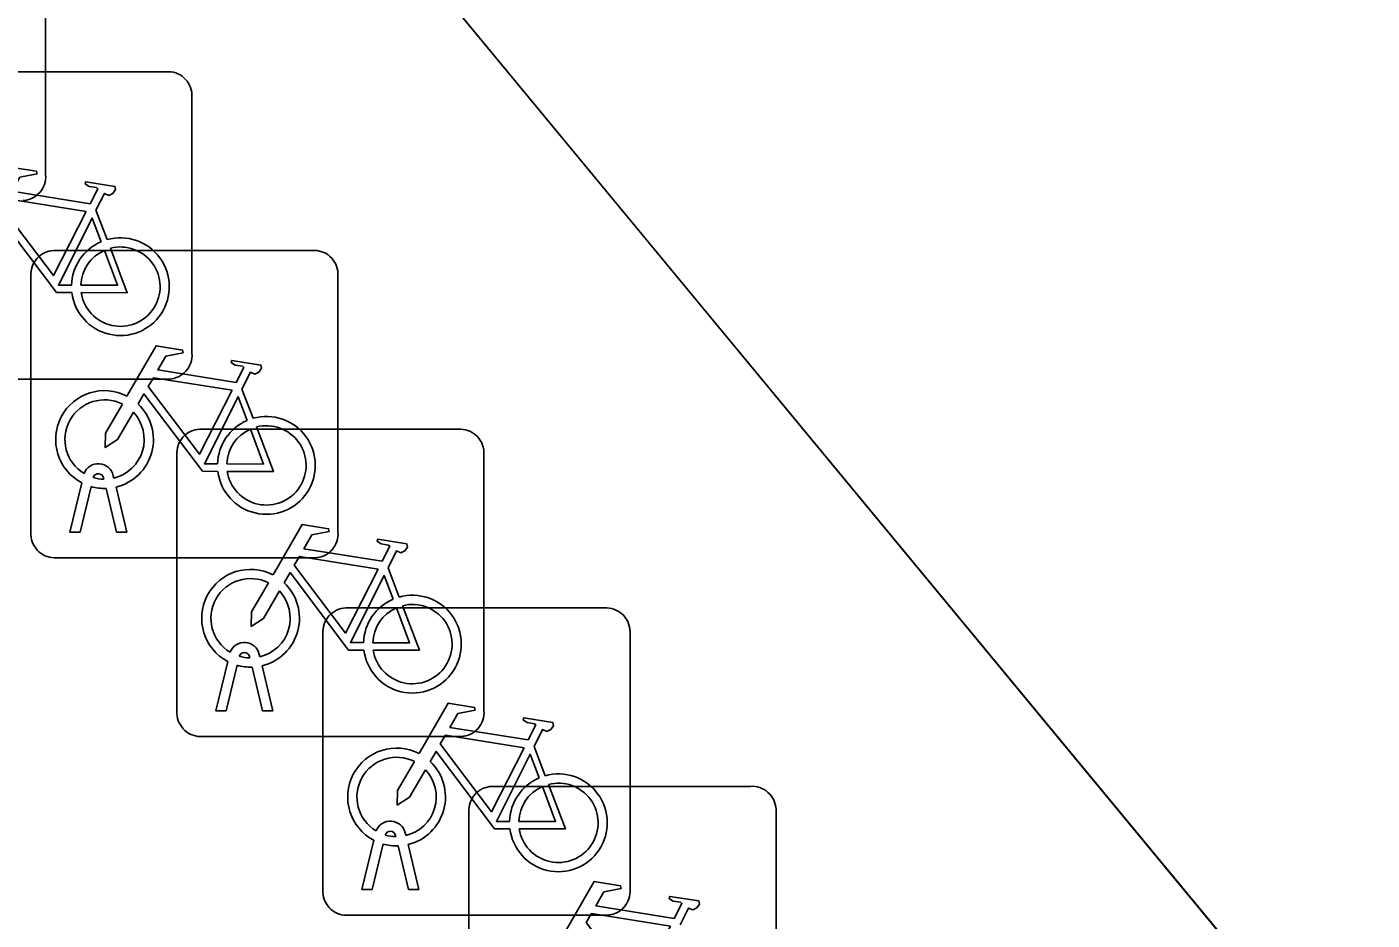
# Model space of a CAD drawing. Extents: x 161087 to 161926, y 382572 to 383873.
# Drawn here: x 161533.573 to 161537.95, y 383466.282 to 383469.185 of the extents above; entities that cross this region are included whole.
import ezdxf

# ---------------------------------------------------------------- set-up
doc = ezdxf.new("R2010")
doc.units = 0
for name, color, linetype in [('IMGEO_Fietsenrek', 7, 'Continuous'), ('IMGEO_Pand', 7, 'Continuous'), ('IMGEO_Voetpad_open', 7, 'Continuous')]:
    doc.layers.add(name, color=color, linetype=linetype)

msp = doc.modelspace()

# ---------------------------------------------------------------- linework, layer by layer
at = {"layer": 'IMGEO_Fietsenrek'}
for p, q in [((161533.6345, 383469.5451), (161533.6345, 383468.7042)), ((161533.6345, 383468.7042), (161533.6345, 383469.5451)), ((161533.1859, 383469.0395), (161534.0268, 383469.0395)), ((161534.0268, 383469.0395), (161533.1859, 383469.0395)), ((161534.1105, 383468.9651), (161534.1105, 383468.1242)), ((161534.1105, 383468.1242), (161534.1105, 383468.9651)), ((161533.7982, 383468.5892), (161533.8345, 383468.494)), ((161533.6609, 383468.4585), (161534.5018, 383468.4585)), ((161534.5018, 383468.4585), (161533.6609, 383468.4585)), ((161533.5865, 383467.5339), (161533.5865, 383468.3748)), ((161533.5865, 383468.3748), (161533.5865, 383467.5339)), ((161534.5855, 383468.3841), (161534.5855, 383467.5432)), ((161534.5855, 383467.5432), (161534.5855, 383468.3841)), ((161534.0361, 383468.0405), (161533.1952, 383468.0405)), ((161533.1952, 383468.0405), (161534.0361, 383468.0405)), ((161534.2732, 383468.0082), (161534.3095, 383467.913)), ((161534.1359, 383467.8775), (161534.9768, 383467.8775)), ((161534.9768, 383467.8775), (161534.1359, 383467.8775)), ((161534.0615, 383466.9529), (161534.0615, 383467.7938)), ((161534.0615, 383467.7938), (161534.0615, 383466.9529)), ((161535.0605, 383467.8031), (161535.0605, 383466.9622)), ((161535.0605, 383466.9622), (161535.0605, 383467.8031)), ((161533.7135, 383467.5433), (161533.7518, 383467.7033)), ((161533.8239, 383467.7149), (161533.8229, 383467.7192)), ((161533.8546, 383467.7264), (161533.8564, 383467.7185)), ((161533.7822, 383467.6911), (161533.7469, 383467.5433)), ((161533.865, 383467.5433), (161533.8311, 383467.685)), ((161533.8634, 383467.6893), (161533.8984, 383467.5433)), ((161533.7469, 383467.5433), (161533.7135, 383467.5433)), ((161533.8984, 383467.5433), (161533.865, 383467.5433)), ((161534.5111, 383467.4595), (161533.6702, 383467.4595)), ((161533.6702, 383467.4595), (161534.5111, 383467.4595)), ((161534.7482, 383467.4272), (161534.7845, 383467.332)), ((161534.6109, 383467.2965), (161535.4518, 383467.2965)), ((161535.4518, 383467.2965), (161534.6109, 383467.2965)), ((161535.5355, 383467.2221), (161535.5355, 383466.3812)), ((161535.5355, 383466.3812), (161535.5355, 383467.2221)), ((161534.5365, 383466.3719), (161534.5365, 383467.2128)), ((161534.5365, 383467.2128), (161534.5365, 383466.3719)), ((161534.2989, 383467.1339), (161534.2979, 383467.1382)), ((161534.3296, 383467.1454), (161534.3314, 383467.1375)), ((161534.1885, 383466.9623), (161534.2268, 383467.1223)), ((161534.2572, 383467.1101), (161534.2219, 383466.9623)), ((161534.34, 383466.9623), (161534.3061, 383467.104)), ((161534.3384, 383467.1083), (161534.3734, 383466.9623)), ((161534.2219, 383466.9623), (161534.1885, 383466.9623)), ((161534.3734, 383466.9623), (161534.34, 383466.9623)), ((161534.9861, 383466.8785), (161534.1452, 383466.8785)), ((161534.1452, 383466.8785), (161534.9861, 383466.8785)), ((161535.2232, 383466.8462), (161535.2595, 383466.751)), ((161535.0859, 383466.7165), (161535.9268, 383466.7165)), ((161535.9268, 383466.7165), (161535.0859, 383466.7165)), ((161535.0115, 383465.7919), (161535.0115, 383466.6328)), ((161535.0115, 383466.6328), (161535.0115, 383465.7919)), ((161536.0105, 383466.6421), (161536.0105, 383465.8012)), ((161536.0105, 383465.8012), (161536.0105, 383466.6421)), ((161534.8046, 383466.5644), (161534.8064, 383466.5565)), ((161534.6635, 383466.3813), (161534.7018, 383466.5413)), ((161534.7322, 383466.5291), (161534.6969, 383466.3813)), ((161534.7739, 383466.5529), (161534.7729, 383466.5572)), ((161534.815, 383466.3813), (161534.7811, 383466.523)), ((161534.8134, 383466.5273), (161534.8484, 383466.3813)), ((161534.6969, 383466.3813), (161534.6635, 383466.3813)), ((161534.8484, 383466.3813), (161534.815, 383466.3813)), ((161535.4611, 383466.2975), (161534.6202, 383466.2975)), ((161534.6202, 383466.2975), (161535.4611, 383466.2975))]:
    msp.add_line(p, q, dxfattribs=at)
for points in [[(161533.4241, 383468.5662), (161533.5188, 383468.7297), (161533.605, 383468.7159), (161533.6067, 383468.7072), (161533.5506, 383468.6963), (161533.5244, 383468.651), (161533.7796, 383468.6102)], [(161533.7796, 383468.6102), (161533.8046, 383468.659), (161533.7995, 383468.663), (161533.7763, 383468.6667), (161533.7636, 383468.6742), (161533.7626, 383468.6773), (161533.7648, 383468.6819), (161533.8596, 383468.6668), (161533.8619, 383468.6565), (161533.8525, 383468.6441), (161533.8401, 383468.6377), (161533.8256, 383468.6439), (161533.7982, 383468.5892)], [(161533.7667, 383468.585), (161533.5099, 383468.626), (161533.4932, 383468.5972), (161533.6602, 383468.3769), (161533.7667, 383468.585)], [(161533.7198, 383468.3215), (161533.6701, 383468.3216), (161533.4794, 383468.5733), (161533.4604, 383468.5405)], [(161533.8147, 383468.487), (161533.7854, 383468.5638), (161533.676, 383468.3457), (161533.7187, 383468.3456)], [(161533.7487, 383468.3455), (161533.8686, 383468.3453), (161533.8254, 383468.4589)], [(161533.8452, 383468.4658), (161533.9002, 383468.3212), (161533.7501, 383468.3215)], [(161533.8991, 383467.9852), (161533.9938, 383468.1487), (161534.08, 383468.1349), (161534.0817, 383468.1262), (161534.0256, 383468.1153), (161533.9994, 383468.07), (161534.2546, 383468.0292)], [(161534.2546, 383468.0292), (161534.2796, 383468.078), (161534.2745, 383468.082), (161534.2513, 383468.0857), (161534.2386, 383468.0932), (161534.2376, 383468.0963), (161534.2398, 383468.1009), (161534.3346, 383468.0858), (161534.3369, 383468.0755), (161534.3275, 383468.0631), (161534.3151, 383468.0567), (161534.3006, 383468.0629), (161534.2732, 383468.0082)], [(161534.2417, 383468.004), (161533.9849, 383468.045), (161533.9682, 383468.0162), (161534.1352, 383467.7959), (161534.2417, 383468.004)], [(161533.9198, 383467.9327), (161533.8682, 383467.8435), (161533.8283, 383467.8175), (161533.8295, 383467.865), (161533.884, 383467.9592)], [(161534.1948, 383467.7405), (161534.1451, 383467.7406), (161533.9544, 383467.9923), (161533.9354, 383467.9595)], [(161534.2897, 383467.906), (161534.2604, 383467.9828), (161534.151, 383467.7647), (161534.1937, 383467.7646)], [(161534.2237, 383467.7645), (161534.3436, 383467.7643), (161534.3004, 383467.8779)], [(161534.3202, 383467.8848), (161534.3752, 383467.7402), (161534.2251, 383467.7405)], [(161534.3741, 383467.4042), (161534.4688, 383467.5677), (161534.555, 383467.5539), (161534.5567, 383467.5452), (161534.5006, 383467.5343), (161534.4744, 383467.489), (161534.7296, 383467.4482)], [(161534.7296, 383467.4482), (161534.7546, 383467.497), (161534.7495, 383467.501), (161534.7263, 383467.5047), (161534.7136, 383467.5122), (161534.7126, 383467.5153), (161534.7148, 383467.5199), (161534.8096, 383467.5048), (161534.8119, 383467.4945), (161534.8025, 383467.4821), (161534.7901, 383467.4757), (161534.7756, 383467.4819), (161534.7482, 383467.4272)], [(161534.7167, 383467.423), (161534.4599, 383467.464), (161534.4432, 383467.4352), (161534.6102, 383467.2149), (161534.7167, 383467.423)], [(161534.6698, 383467.1595), (161534.6201, 383467.1596), (161534.4294, 383467.4113), (161534.4104, 383467.3785)], [(161534.7647, 383467.325), (161534.7354, 383467.4018), (161534.626, 383467.1837), (161534.6687, 383467.1836)], [(161534.3948, 383467.3517), (161534.3432, 383467.2625), (161534.3033, 383467.2365), (161534.3045, 383467.284), (161534.359, 383467.3782)], [(161534.7952, 383467.3038), (161534.8502, 383467.1592), (161534.7001, 383467.1595)], [(161534.6987, 383467.1835), (161534.8186, 383467.1833), (161534.7754, 383467.2969)], [(161534.8491, 383466.8232), (161534.9438, 383466.9867), (161535.03, 383466.9729), (161535.0317, 383466.9642), (161534.9756, 383466.9533), (161534.9494, 383466.908), (161535.2046, 383466.8672)], [(161535.2046, 383466.8672), (161535.2296, 383466.916), (161535.2245, 383466.92), (161535.2013, 383466.9237), (161535.1886, 383466.9312), (161535.1876, 383466.9343), (161535.1898, 383466.9389), (161535.2846, 383466.9238), (161535.2869, 383466.9135), (161535.2775, 383466.9011), (161535.2651, 383466.8947), (161535.2506, 383466.9009), (161535.2232, 383466.8462)], [(161535.1917, 383466.842), (161534.9349, 383466.883), (161534.9182, 383466.8542), (161535.0852, 383466.6339), (161535.1917, 383466.842)], [(161535.1448, 383466.5785), (161535.0951, 383466.5786), (161534.9044, 383466.8303), (161534.8854, 383466.7975)], [(161534.8698, 383466.7707), (161534.8182, 383466.6815), (161534.7783, 383466.6555), (161534.7795, 383466.703), (161534.834, 383466.7972)], [(161535.2397, 383466.744), (161535.2104, 383466.8208), (161535.101, 383466.6027), (161535.1437, 383466.6026)], [(161535.1737, 383466.6025), (161535.2936, 383466.6023), (161535.2504, 383466.7159)], [(161535.2702, 383466.7228), (161535.3252, 383466.5782), (161535.1751, 383466.5785)], [(161535.3241, 383466.2432), (161535.4188, 383466.4067), (161535.505, 383466.3929), (161535.5067, 383466.3842), (161535.4506, 383466.3733), (161535.4244, 383466.328), (161535.6796, 383466.2872)], [(161535.6796, 383466.2872), (161535.7046, 383466.336), (161535.6995, 383466.34), (161535.6763, 383466.3437), (161535.6636, 383466.3512), (161535.6626, 383466.3543), (161535.6648, 383466.3589), (161535.7596, 383466.3438), (161535.7619, 383466.3335), (161535.7525, 383466.3211), (161535.7401, 383466.3147), (161535.7256, 383466.3209), (161535.6982, 383466.2662)], [(161535.6667, 383466.262), (161535.4099, 383466.303), (161535.3932, 383466.2742), (161535.5602, 383466.0539), (161535.6667, 383466.262)]]:
    msp.add_lwpolyline(points, dxfattribs=at)
for centre, radius, start, end in [((161534.0326, 383468.9618), 0.0779, 2.4484, 94.2845), ((161534.0326, 383468.9618), 0.0779, 2.4484, 94.2845), ((161533.5568, 383468.6984), 0.0779, 272.4484, 4.2845), ((161533.5568, 383468.6984), 0.0779, 272.4484, 4.2845), ((161533.8777, 383468.3409), 0.159, 113.3408, 178.3217), ((161533.8777, 383468.3409), 0.159, 187.0065, 105.7708), ((161533.6642, 383468.3806), 0.0779, 92.4484, 184.2845), ((161533.6642, 383468.3806), 0.0779, 92.4484, 184.2845), ((161533.8777, 383468.3409), 0.129, 113.923, 177.9556), ((161533.8777, 383468.3409), 0.129, 188.6715, 104.5883), ((161534.5076, 383468.3808), 0.0779, 2.4484, 94.2845), ((161534.5076, 383468.3808), 0.0779, 2.4484, 94.2845), ((161534.0328, 383468.1184), 0.0779, 272.4484, 4.2845), ((161534.0328, 383468.1184), 0.0779, 272.4484, 4.2845), ((161533.8261, 383467.8439), 0.159, 62.6766, 242.1369), ((161533.8261, 383467.8439), 0.129, 63.3192, 238.903), ((161533.8261, 383467.8439), 0.159, 283.5766, 46.6042), ((161533.8261, 383467.8439), 0.129, 283.6043, 43.4302), ((161534.3527, 383467.7599), 0.159, 187.0065, 105.7708), ((161534.1392, 383467.7996), 0.0779, 92.4484, 184.2845), ((161534.1392, 383467.7996), 0.0779, 92.4484, 184.2845), ((161534.3527, 383467.7599), 0.159, 113.3408, 178.3217), ((161534.3527, 383467.7599), 0.129, 113.923, 177.9556), ((161534.3527, 383467.7599), 0.129, 188.6715, 104.5883), ((161534.9826, 383467.7998), 0.0779, 2.4484, 94.2845), ((161534.9826, 383467.7998), 0.0779, 2.4484, 94.2845), ((161533.8059, 383467.7153), 0.0499, 12.8025, 158.6934), ((161533.8059, 383467.7153), 0.0174, 12.8025, 163.4502), ((161533.8261, 383467.8439), 0.129, 253.415, 269.0204), ((161533.8261, 383467.8439), 0.159, 253.9967, 271.7867), ((161533.6644, 383467.5372), 0.0779, 182.4484, 274.2845), ((161533.6644, 383467.5372), 0.0779, 182.4484, 274.2845), ((161534.5078, 383467.5374), 0.0779, 272.4484, 4.2845), ((161534.5078, 383467.5374), 0.0779, 272.4484, 4.2845), ((161534.3011, 383467.2629), 0.159, 62.6766, 242.1369), ((161534.3011, 383467.2629), 0.129, 63.3192, 238.903), ((161534.3011, 383467.2629), 0.129, 283.6043, 43.4302), ((161534.3011, 383467.2629), 0.159, 283.5766, 46.6042), ((161534.8277, 383467.1789), 0.159, 113.3408, 178.3217), ((161534.8277, 383467.1789), 0.159, 187.0065, 105.7708), ((161534.8277, 383467.1789), 0.129, 188.6715, 104.5883), ((161534.6142, 383467.2186), 0.0779, 92.4484, 184.2845), ((161534.6142, 383467.2186), 0.0779, 92.4484, 184.2845), ((161534.8277, 383467.1789), 0.129, 113.923, 177.9556), ((161535.4576, 383467.2188), 0.0779, 2.4484, 94.2845), ((161535.4576, 383467.2188), 0.0779, 2.4484, 94.2845), ((161534.2809, 383467.1343), 0.0499, 12.8025, 158.6934), ((161534.2809, 383467.1343), 0.0174, 12.8025, 163.4502), ((161534.3011, 383467.2629), 0.129, 253.415, 269.0204), ((161534.3011, 383467.2629), 0.159, 253.9967, 271.7867), ((161534.1394, 383466.9562), 0.0779, 182.4484, 274.2845), ((161534.1394, 383466.9562), 0.0779, 182.4484, 274.2845), ((161534.9828, 383466.9564), 0.0779, 272.4484, 4.2845), ((161534.9828, 383466.9564), 0.0779, 272.4484, 4.2845), ((161534.7761, 383466.6819), 0.159, 62.6766, 242.1369), ((161534.7761, 383466.6819), 0.129, 63.3192, 238.903), ((161534.7761, 383466.6819), 0.159, 283.5766, 46.6042), ((161534.7761, 383466.6819), 0.129, 283.6043, 43.4302), ((161535.3027, 383466.5979), 0.159, 113.3408, 178.3217), ((161535.3027, 383466.5979), 0.159, 187.0065, 105.7708), ((161535.0892, 383466.6386), 0.0779, 92.4484, 184.2845), ((161535.0892, 383466.6386), 0.0779, 92.4484, 184.2845), ((161535.3027, 383466.5979), 0.129, 113.923, 177.9556), ((161535.3027, 383466.5979), 0.129, 188.6715, 104.5883), ((161535.9326, 383466.6388), 0.0779, 2.4484, 94.2845), ((161535.9326, 383466.6388), 0.0779, 2.4484, 94.2845), ((161534.7559, 383466.5533), 0.0499, 12.8025, 158.6934), ((161534.7559, 383466.5533), 0.0174, 12.8025, 163.4502), ((161534.7761, 383466.6819), 0.159, 253.9967, 271.7867), ((161534.7761, 383466.6819), 0.129, 253.415, 269.0204), ((161534.6144, 383466.3752), 0.0779, 182.4484, 274.2845), ((161534.6144, 383466.3752), 0.0779, 182.4484, 274.2845), ((161535.4578, 383466.3754), 0.0779, 272.4484, 4.2845), ((161535.4578, 383466.3754), 0.0779, 272.4484, 4.2845)]:
    msp.add_arc(centre, radius, start, end, dxfattribs=at)
at = {"layer": 'IMGEO_Pand'}
msp.add_lwpolyline([(161493.397, 383521.584), (161492.675, 383520.278), (161500, 383511.461), (161509.522, 383500), (161541.096, 383461.838), (161557.43, 383470.846), (161557.473, 383470.748), (161557.669, 383470.856), (161554.853, 383475.972), (161570.07, 383488.877), (161563.944, 383496.31), (161560.903, 383500), (161556.879, 383504.885), (161556.612, 383504.667), (161547.632, 383497.333), (161545.432, 383500), (161544.198, 383501.497), (161540.08, 383506.491), (161537.548, 383504.386), (161520.876, 383524.441)], dxfattribs=at)
at = {"layer": 'IMGEO_Voetpad_open'}
msp.add_lwpolyline([(161507.964, 383479.729), (161513.975, 383483.021), (161517.826, 383475.99), (161520.129, 383471.958), (161521.943, 383472.841), (161523.401, 383470.567), (161521.601, 383469.406), (161523.023, 383467.055), (161525.184, 383468.369), (161528.945, 383462.307), (161526.524, 383460.8), (161529.145, 383455.976), (161529.007, 383455.871), (161529.156, 383455.581), (161541.096, 383461.838), (161509.522, 383500)], dxfattribs=at)

doc.saveas('drawing.dxf')
